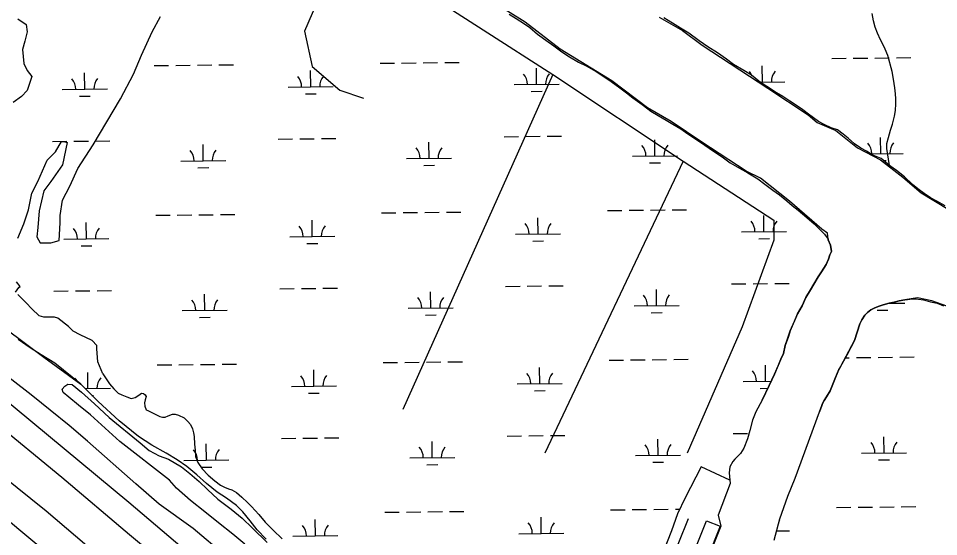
# Model space of a CAD drawing. Extents: x 3734862 to 3772949, y 391520 to 417239.
# Drawn here: x 3758685 to 3760730, y 405048 to 406200 of the extents above; entities that cross this region are included whole.
import ezdxf

# ---------------------------------------------------------------- set-up
doc = ezdxf.new("R2010")
doc.units = 0
for name, color, linetype in [('V-BLDG-OTLN', 7, 'Continuous'), ('V-LEVE-TOET', 7, 'Continuous'), ('V-ROAD-CNTR', 7, 'Continuous'), ('V-SITE-VEGE', 7, 'Continuous'), ('V-TOPO-SHOR', 7, 'Continuous'), ('V-WETL-SWMP', 7, 'Continuous')]:
    doc.layers.add(name, color=color, linetype=linetype)

msp = doc.modelspace()

# ---------------------------------------------------------------- linework, layer by layer
at = {"layer": 'V-BLDG-OTLN'}
msp.add_lwpolyline([(3760245, 405070.9), (3760043.7, 404566.9), (3760001.5, 404583.7), (3760008.4, 404601.1), (3760020, 404596.5), (3760214.4, 405083.2)], close=True, dxfattribs=at)
at = {"layer": 'V-LEVE-TOET'}
for points in [[(3758328.4, 405526.3), (3758438.8, 405449), (3758626.6, 405307.7), (3758781.9, 405179.8), (3758932.5, 405052.7), (3759065.9, 404940.5), (3759233.8, 404792.6), (3759410.5, 404641.2), (3759553.1, 404517.1), (3759705.5, 404390), (3759814.9, 404292.8), (3759857.8, 404254), (3759875.8, 404235.3), (3759889.9, 404225.6), (3759903.8, 404215.7), (3759934.2, 404198.2), (3759961.6, 404177.3), (3760023.9, 404134.1), (3760144.4, 404048.3), (3760314.9, 403928.7), (3760483, 403812.1), (3760661.6, 403684.4), (3760834.3, 403564.3)], [(3759145.3, 405005.6), (3759073.7, 405065.7), (3758997.9, 405120), (3758946.2, 405165.6), (3758838.9, 405259.8), (3758798.1, 405295.2), (3758713.5, 405363), (3758633.9, 405424.9)]]:
    msp.add_lwpolyline(points, dxfattribs=at)
at = {"layer": 'V-ROAD-CNTR'}
for points in [[(3759123.5, 404960.3), (3758930.8, 405124), (3758642.9, 405362.1), (3758445.9, 405511.5), (3758357.5, 405571.4)], [(3758154.5, 405553), (3758417, 405370.5), (3758747.1, 405105.6), (3759097.7, 404806), (3759351.7, 404584.5), (3759657.3, 404330.3), (3759858.3, 404164.2), (3759835.5, 404132.8)], [(3759863.9, 404163.7), (3759875.1, 404183.6), (3759883.5, 404201.6), (3759887.8, 404216), (3759889.9, 404225.6), (3759894.2, 404244.3), (3759905, 404303.6), (3759910.8, 404340.2), (3759914.6, 404357.4), (3759920.1, 404382.3), (3759932.8, 404432), (3759944.8, 404470.6), (3759970.3, 404554.7), (3759992.9, 404631.9), (3760025.9, 404722.2), (3760109.5, 404928.2), (3760174.1, 405088.1)]]:
    msp.add_lwpolyline(points, dxfattribs=at)
at = {"layer": 'V-SITE-VEGE'}
msp.add_lwpolyline([(3759188.3, 405031), (3759161.5, 405053.2), (3759129.8, 405078.3), (3759099.6, 405102.7), (3759068, 405128.5), (3759036.4, 405155.6), (3759021.3, 405173.7), (3758910.6, 405259.4), (3758845.4, 405318.5), (3758818.6, 405340.1), (3758797.3, 405357.6), (3758784.9, 405368), (3758782.9, 405375.6), (3758788.5, 405382.5), (3758795.4, 405386.6), (3758804.4, 405385.8), (3758825.7, 405369.1), (3758854.5, 405343.4), (3758886.8, 405312.7), (3758956.2, 405256.3), (3758976.1, 405239.6), (3758998.2, 405227.7), (3759018.9, 405220), (3759047.8, 405203.2), (3759066.3, 405187.9), (3759086.9, 405170.5), (3759105.5, 405152.4), (3759128.8, 405131.5), (3759157.7, 405109.2), (3759182.4, 405089), (3759205.8, 405066.8), (3759238, 405034.8)], dxfattribs=at)
at = {"layer": 'V-TOPO-SHOR'}
for p, q in [((3759811, 406191.5), (3759726.6, 406244.6)), ((3759889.1, 406131.1), (3759811, 406191.5)), ((3760109.1, 406202.7), (3760161, 406172.7)), ((3760161, 406172.7), (3760204.3, 406140.3)), ((3760003.7, 406061.3), (3759889.1, 406131.1)), ((3760204.3, 406140.3), (3760350.6, 406044.6)), ((3759872.9, 406075.3), (3759539.8, 405330.2)), ((3760082.9, 406000.8), (3760003.7, 406061.3)), ((3760350.6, 406044.6), (3760440.2, 405985.2)), ((3760136, 405970.6), (3760082.9, 406000.8)), ((3760440.2, 405985.2), (3760459.9, 405968.6)), ((3760203.7, 405924.8), (3760136, 405970.6)), ((3760459.9, 405968.6), (3760501.6, 405950.8)), ((3760501.6, 405950.8), (3760549.5, 405912.3)), ((3760302.7, 405860.2), (3760203.7, 405924.8)), ((3760549.5, 405912.3), (3760600.6, 405885.2)), ((3760162.2, 405882.4), (3759855.4, 405233.8)), ((3760600.6, 405885.2), (3760650.6, 405846.7)), ((3760333.9, 405844.6), (3760302.7, 405860.2)), ((3760398.5, 405793.6), (3760333.9, 405844.6)), ((3760650.6, 405846.7), (3760691.2, 405812.3)), ((3760691.2, 405812.3), (3760751.6, 405775.8)), ((3760470.4, 405731.1), (3760398.5, 405793.6)), ((3760482.8, 405722.1), (3760470.4, 405731.1)), ((3760715.2, 405571.7), (3760682.9, 405579)), ((3760758.9, 405556.1), (3760715.2, 405571.7))]:
    msp.add_line(p, q, dxfattribs=at)
for points in [[(3759119, 406563.3), (3759408.4, 406373.3), (3759872.9, 406075.3), (3760162.2, 405882.4), (3760363.8, 405751), (3760363.8, 405707.1), (3760293.7, 405514.3), (3760171, 405233.8)], [(3759408.4, 406373.3), (3759320.7, 406171.7), (3759338.2, 406092.8), (3759399.6, 406040.2), (3759452.2, 406022.7)], [(3758683.9, 405711.6), (3758697, 405743), (3758707.5, 405774.5), (3758715.4, 405811.2), (3758728.5, 405837.4), (3758749.4, 405884.6), (3758767.8, 405902.9), (3758780.9, 405926.5), (3758786.1, 405926.5), (3758794, 405923.9), (3758783.5, 405874.1), (3758757.3, 405837.4), (3758741.6, 405816.4), (3758731.1, 405771.9), (3758728.5, 405735.2), (3758725.9, 405714.2), (3758733.7, 405701.1), (3758757.3, 405701.1), (3758775.6, 405706.3), (3758778.3, 405745.7), (3758778.3, 405761.4), (3758783.5, 405795.4), (3758799.2, 405826.9), (3758817.6, 405866.2), (3758851.7, 405918.6), (3758911.9, 406020.8), (3758940.8, 406075.9), (3758959.1, 406117.8), (3758982.7, 406170.2), (3759001, 406204.3)], [(3760620.8, 405873.1), (3760614.8, 405910.3), (3760615.2, 405921.9), (3760618.4, 405935.1), (3760623.3, 405951.6), (3760627.4, 405964.4), (3760632.3, 405982.3), (3760634.3, 405994.7), (3760635.2, 406009.9), (3760635, 406021.3), (3760634.3, 406032), (3760632.6, 406045.3), (3760629.5, 406064.7), (3760626.7, 406081.4), (3760617.1, 406117), (3760611.3, 406131.2), (3760606.9, 406141), (3760600.7, 406152.3), (3760594, 406166.7), (3760589.4, 406180.5), (3760585.3, 406194.3), (3760582.1, 406210.6)], [(3758683.9, 406199.1), (3758702.3, 406185.9), (3758704.9, 406170.2), (3758699.6, 406149.3), (3758694.4, 406130.9), (3758697, 406099.5), (3758704.9, 406083.7), (3758715.4, 406070.6), (3758704.9, 406039.2), (3758691.8, 406026.1), (3758673.4, 406013)], [(3760337.7, 405350.9), (3760353.5, 405383.7), (3760365.3, 405408.8), (3760373.2, 405427.6), (3760379.6, 405442.4), (3760385.1, 405454.9), (3760389.1, 405473), (3760394.6, 405487.8), (3760400.2, 405505.1), (3760409.7, 405527), (3760416.8, 405543.4), (3760427, 405560.6), (3760435, 405579.4), (3760445.2, 405596.6), (3760453.1, 405609.1), (3760462.6, 405625.6), (3760469.7, 405636.5), (3760479.9, 405652.9), (3760485.5, 405664.7), (3760488.6, 405674.1), (3760491.8, 405681.9), (3760489.5, 405696), (3760484.8, 405707.8), (3760484.8, 405709.4), (3760482.8, 405722.1)], [(3758678.7, 405591), (3758686.5, 405601.5), (3758689.2, 405604.1), (3758681.3, 405614.6)], [(3758873, 405410.1), (3758862.1, 405436.4), (3758859.5, 405465.2), (3758859.5, 405473.1), (3758849, 405483.6), (3758822.8, 405496.7), (3758807.1, 405504.5), (3758796.6, 405515), (3758773, 405533.4), (3758765.2, 405536), (3758741.6, 405536), (3758731.1, 405538.6), (3758715.4, 405554.3), (3758702.3, 405567.4), (3758683.9, 405585.8)], [(3760682.9, 405579), (3760655, 405574.6), (3760642.5, 405572.3), (3760631.5, 405569.2), (3760620.5, 405566.9), (3760607.2, 405563.1), (3760597.7, 405560), (3760588.3, 405556.1), (3760579.7, 405552.2), (3760571.8, 405545.9), (3760566.3, 405540.5), (3760559.2, 405529.5), (3760555.3, 405520.9), (3760543.4, 405484.1), (3760526, 405451.3), (3760518.9, 405438), (3760508.6, 405419.2), (3760502.3, 405405.1), (3760499.2, 405398.1), (3760495.2, 405387.1), (3760488.9, 405372.3), (3760481, 405359), (3760475.5, 405350.4), (3760472.3, 405344.1), (3760470.7, 405339.4), (3760465.2, 405325.4)], [(3758657.7, 405509.8), (3758741.6, 405446.9), (3758823.8, 405387)], [(3758873, 405410.1), (3758887.4, 405387.2), (3758897, 405376.1), (3758907.3, 405367.1), (3758914.9, 405362.9), (3758925.9, 405358.7), (3758936.2, 405355.1), (3758944.6, 405357.1), (3758952.9, 405362.6), (3758959.1, 405366.7), (3758963.3, 405366), (3758966.7, 405363.2), (3758969.4, 405359.1), (3758967.3, 405352.2), (3758965.2, 405345.3), (3758966.5, 405337.7), (3758969.2, 405330), (3758972.7, 405328.6), (3758999.5, 405314.6), (3759005.8, 405313.2), (3759011.3, 405313.2), (3759018.2, 405316.6), (3759027.9, 405320), (3759033.4, 405319.9), (3759041, 405317.8), (3759053.4, 405312.2), (3759061.7, 405303.9), (3759067.8, 405296.9), (3759071.9, 405287.9), (3759074.6, 405278.9), (3759075.9, 405270.6), (3759076.5, 405253.3), (3759077.8, 405240.2), (3759079.1, 405225.7), (3759083.8, 405212.5), (3759093.4, 405198.6), (3759107.2, 405184.7), (3759121.6, 405172.2), (3759134.6, 405162.4), (3759143.6, 405157.6), (3759151.9, 405154), (3759159.4, 405151.9), (3759169.8, 405146.3), (3759181.5, 405135.9), (3759194.5, 405124.1), (3759203.4, 405115), (3759219.9, 405096.9), (3759233.6, 405080.3), (3759251.4, 405062.2), (3759271.3, 405042.7)], [(3760746.5, 403441.9), (3760554.1, 403573.6), (3760520.8, 403597), (3760498.4, 403612.2), (3760431.8, 403656.3), (3760406, 403675.6), (3760325.1, 403733.5), (3760149, 403854.1), (3760010.4, 403955.4), (3759937.7, 404001), (3759939.8, 404013.9), (3759911.9, 404034.6), (3759908.4, 404020.3), (3759864.3, 404058.8), (3759836.5, 404087), (3759783.5, 404131), (3759651.8, 404236.4), (3759538.3, 404329.3), (3759342.1, 404498.5), (3758995.2, 404800.6), (3758852.7, 404924.4), (3758608.2, 405128.1), (3758237.5, 405399.2)], [(3759236.1, 405042.3), (3759216.2, 405063.1), (3759200.5, 405083.3), (3759184, 405102.7), (3759169.6, 405117.3), (3759147.6, 405133.3), (3759126.9, 405146.6), (3759103.6, 405166.1), (3759081.6, 405185.6), (3759059.6, 405203.7), (3759038.3, 405219), (3759013.5, 405233.7), (3758981.9, 405251.2), (3758952.3, 405270.7), (3758909, 405305.6), (3758862.3, 405348), (3758823.8, 405387)], [(3760337.7, 405350.9), (3760323.8, 405325), (3760316.2, 405306.6), (3760310.6, 405284.1), (3760305.7, 405265), (3760297.4, 405244.6), (3760289.8, 405233), (3760277.4, 405220.2), (3760272.6, 405214.7), (3760266.4, 405203.2), (3760264.5, 405189.7), (3760266.7, 405165.9), (3760240.1, 405095.7), (3760246.1, 405070.9), (3760044.1, 404566.7)], [(3760364.3, 405040), (3760376.9, 405087.7), (3760395, 405138.1), (3760411.6, 405177.6), (3760465.2, 405325.4)]]:
    msp.add_lwpolyline(points, dxfattribs=at)
at = {"layer": 'V-WETL-SWMP'}
for p, q in [((3759584.8, 406101.1), (3759616.8, 406101.5)), ((3759632.8, 406101.6), (3759664.8, 406102)), ((3760492.5, 406110.7), (3760524.5, 406111)), ((3760540.5, 406111.2), (3760572.5, 406111.5)), ((3760588.5, 406111.7), (3760620.5, 406112.1)), ((3760636.5, 406112.2), (3760668.5, 406112.6)), ((3758986.9, 406094.8), (3759018.9, 406095.1)), ((3759034.9, 406095.3), (3759066.9, 406095.7)), ((3759082.9, 406095.8), (3759114.9, 406096.2)), ((3759130.9, 406096.3), (3759162.9, 406096.7)), ((3759334.8, 406047.7), (3759334.4, 406083.7)), ((3759488.8, 406100.1), (3759520.8, 406100.4)), ((3759536.8, 406100.6), (3759568.8, 406101)), ((3759836.6, 406053), (3759836.3, 406089)), ((3760338.5, 406058.3), (3760338.1, 406094.3)), ((3758832.9, 406042.4), (3758832.5, 406078.4)), ((3758782.9, 406041.9), (3758882.9, 406043)), ((3759284.8, 406047.2), (3759384.7, 406048.3)), ((3759786.6, 406052.5), (3759886.6, 406053.6)), ((3760333.8, 406058.3), (3760388.5, 406058.9)), ((3758821, 406026.9), (3758845, 406027.1)), ((3759322.9, 406032.2), (3759346.9, 406032.4)), ((3759824.8, 406037.5), (3759848.8, 406037.7)), ((3759812.4, 405937.3), (3759844.4, 405937.7)), ((3759860.4, 405937.9), (3759892.4, 405938.2)), ((3758760.7, 405926.2), (3758792.7, 405926.6)), ((3758808.7, 405926.7), (3758840.7, 405927.1)), ((3758856.7, 405927.2), (3758888.7, 405927.6)), ((3759096, 405883.3), (3759095.6, 405919.3)), ((3759262.6, 405931.5), (3759294.6, 405931.9)), ((3759310.6, 405932), (3759342.6, 405932.4)), ((3759358.6, 405932.6), (3759390.6, 405932.9)), ((3759597.9, 405888.6), (3759597.5, 405924.6)), ((3759764.4, 405936.8), (3759796.4, 405937.2)), ((3760099.8, 405893.9), (3760099.4, 405929.9)), ((3760601.6, 405899.2), (3760601.2, 405935.2)), ((3760579.1, 405899), (3760651.6, 405899.8)), ((3759046, 405882.8), (3759146, 405883.9)), ((3759547.9, 405888.1), (3759647.9, 405889.2)), ((3760049.8, 405893.4), (3760149.8, 405894.5)), ((3760087.9, 405878.4), (3760111.9, 405878.6)), ((3760607.5, 405883.9), (3760613.8, 405883.9)), ((3759084.2, 405867.8), (3759108.2, 405868)), ((3759586, 405873.1), (3759610, 405873.3)), ((3760090.2, 405773.8), (3760122.2, 405774.1)), ((3760138.2, 405774.3), (3760170.2, 405774.6)), ((3758990.4, 405762.2), (3759022.4, 405762.5)), ((3759038.4, 405762.7), (3759070.4, 405763)), ((3759086.4, 405763.2), (3759118.4, 405763.5)), ((3759134.4, 405763.7), (3759166.4, 405764)), ((3759492.3, 405767.5), (3759524.3, 405767.8)), ((3759540.3, 405768), (3759572.3, 405768.3)), ((3759588.3, 405768.5), (3759620.3, 405768.8)), ((3759636.3, 405769), (3759668.3, 405769.3)), ((3759840.1, 405720.4), (3759839.8, 405756.4)), ((3759994.2, 405772.8), (3760026.2, 405773.1)), ((3760042.2, 405773.3), (3760074.2, 405773.6)), ((3760342, 405725.7), (3760341.6, 405761.7)), ((3758836.4, 405709.8), (3758836, 405745.8)), ((3759338.3, 405715.1), (3759337.9, 405751.1)), ((3759288.3, 405714.6), (3759388.3, 405715.6)), ((3759790.1, 405719.9), (3759890.1, 405720.9)), ((3760292, 405725.2), (3760392, 405726.2)), ((3758786.4, 405709.3), (3758886.4, 405710.3)), ((3758824.5, 405694.2), (3758848.5, 405694.5)), ((3759326.4, 405699.5), (3759350.4, 405699.8)), ((3759828.3, 405704.8), (3759852.3, 405705.1)), ((3760330.2, 405710.1), (3760354.2, 405710.4)), ((3760365.8, 405610.5), (3760397.8, 405610.8)), ((3758764.2, 405593.6), (3758796.2, 405593.9)), ((3758812.2, 405594.1), (3758844.2, 405594.4)), ((3758860.2, 405594.6), (3758892.2, 405594.9)), ((3759266.1, 405598.9), (3759298.1, 405599.2)), ((3759314.1, 405599.4), (3759346.1, 405599.7)), ((3759362.1, 405599.9), (3759394.1, 405600.2)), ((3759601.4, 405556), (3759601, 405592)), ((3759768, 405604.2), (3759800, 405604.5)), ((3759816, 405604.7), (3759848, 405605)), ((3759864, 405605.2), (3759896, 405605.5)), ((3760103.3, 405561.3), (3760102.9, 405597.3)), ((3760269.8, 405609.5), (3760301.8, 405609.8)), ((3760317.8, 405610), (3760349.8, 405610.3)), ((3759099.5, 405550.7), (3759099.1, 405586.7)), ((3759049.5, 405550.2), (3759149.5, 405551.2)), ((3759551.4, 405555.5), (3759651.4, 405556.5)), ((3760053.3, 405560.8), (3760153.3, 405561.8)), ((3760593.3, 405551), (3760617.3, 405551.3)), ((3760619.9, 405566.7), (3760655.1, 405567.1)), ((3759087.7, 405535.1), (3759111.7, 405535.4)), ((3759589.6, 405540.4), (3759613.6, 405540.7)), ((3760091.4, 405545.7), (3760115.4, 405546)), ((3760643.6, 405446.9), (3760675.6, 405447.2)), ((3758993.9, 405429.5), (3759025.9, 405429.8)), ((3759041.9, 405430), (3759073.9, 405430.3)), ((3759089.9, 405430.5), (3759121.9, 405430.8)), ((3759137.9, 405431), (3759169.9, 405431.4)), ((3759495.8, 405434.8), (3759527.8, 405435.1)), ((3759543.8, 405435.3), (3759575.8, 405435.6)), ((3759591.8, 405435.8), (3759623.8, 405436.1)), ((3759639.8, 405436.3), (3759671.8, 405436.7)), ((3759997.7, 405440.1), (3760029.7, 405440.4)), ((3760045.7, 405440.6), (3760077.7, 405440.9)), ((3760093.7, 405441.1), (3760125.7, 405441.5)), ((3760141.7, 405441.6), (3760173.7, 405442)), ((3760345.5, 405393), (3760345.2, 405429)), ((3760523, 405445.6), (3760531.6, 405445.7)), ((3760547.6, 405445.9), (3760579.6, 405446.2)), ((3760595.6, 405446.4), (3760627.6, 405446.7)), ((3758839.9, 405377.1), (3758839.5, 405413.1)), ((3759341.8, 405382.4), (3759341.4, 405418.4)), ((3759843.7, 405387.7), (3759843.3, 405423.7)), ((3759793.7, 405387.2), (3759893.7, 405388.3)), ((3760295.5, 405392.5), (3760357.9, 405393.2)), ((3758833.6, 405377.1), (3758889.9, 405377.7)), ((3759291.8, 405381.9), (3759391.8, 405383)), ((3759329.9, 405366.9), (3759353.9, 405367.1)), ((3759831.8, 405372.2), (3759855.8, 405372.4)), ((3760333.7, 405377.5), (3760350.5, 405377.6)), ((3758848.7, 405361.8), (3758852.1, 405361.8)), ((3759269.6, 405266.2), (3759301.6, 405266.6)), ((3759317.6, 405266.7), (3759349.6, 405267.1)), ((3759365.6, 405267.2), (3759397.6, 405267.6)), ((3759771.5, 405271.5), (3759803.5, 405271.9)), ((3759819.5, 405272), (3759851.5, 405272.4)), ((3759867.5, 405272.5), (3759899.5, 405272.9)), ((3760106.8, 405228.6), (3760106.4, 405264.6)), ((3760273.4, 405276.8), (3760305.4, 405277.2)), ((3760608.7, 405233.9), (3760608.3, 405269.9)), ((3759103, 405218), (3759102.7, 405254)), ((3759604.9, 405223.3), (3759604.5, 405259.3)), ((3759554.9, 405222.8), (3759654.9, 405223.9)), ((3760056.8, 405228.1), (3760156.8, 405229.2)), ((3760558.7, 405233.4), (3760658.6, 405234.5)), ((3759053, 405217.5), (3759153, 405218.6)), ((3759091.2, 405202.5), (3759115.2, 405202.7)), ((3759593.1, 405207.8), (3759617.1, 405208)), ((3760095, 405213.1), (3760119, 405213.3)), ((3760596.8, 405218.4), (3760620.8, 405218.6)), ((3759499.3, 405102.1), (3759531.3, 405102.5)), ((3759547.3, 405102.6), (3759579.3, 405103)), ((3759595.3, 405103.2), (3759627.3, 405103.5)), ((3759643.3, 405103.7), (3759675.3, 405104)), ((3760001.2, 405107.4), (3760033.2, 405107.8)), ((3760049.2, 405107.9), (3760081.2, 405108.3)), ((3760097.2, 405108.5), (3760129.2, 405108.8)), ((3760145.2, 405109), (3760155, 405109.1)), ((3760503.1, 405112.7), (3760535.1, 405113.1)), ((3760551.1, 405113.2), (3760583.1, 405113.6)), ((3760599.1, 405113.7), (3760631.1, 405114.1)), ((3760647.1, 405114.3), (3760679.1, 405114.6)), ((3759345.3, 405049.8), (3759344.9, 405085.8)), ((3759847.2, 405055.1), (3759846.8, 405091.1)), ((3760369.7, 405060.6), (3760399, 405060.9)), ((3759295.3, 405049.2), (3759395.3, 405050.3)), ((3759797.2, 405054.5), (3759897.2, 405055.6))]:
    msp.add_line(p, q, dxfattribs=at)
for points in [[(3759775.6, 406209.1), (3759791.3, 406199.7), (3759807.7, 406189.4), (3759821.8, 406179.2), (3759839, 406165), (3759857, 406151.6), (3759874.9, 406139), (3759892.9, 406125.6), (3759910.1, 406114.5), (3759929.7, 406102.7), (3759946.9, 406094), (3759968.8, 406081.4), (3759986, 406070.4), (3760002.4, 406059.3), (3760022, 406045.1), (3760036.8, 406034.1), (3760050.9, 406023.1), (3760071.2, 406008.1), (3760090.8, 405993.9), (3760107.2, 405983.7), (3760124.4, 405973.4), (3760139.3, 405964.7), (3760157.3, 405954.5), (3760172.9, 405943.4), (3760210.4, 405918.2), (3760230, 405904.8), (3760248.8, 405892.2), (3760266.7, 405878.8), (3760282.4, 405870.1), (3760305.9, 405856.7), (3760317.6, 405849.6), (3760328.6, 405843.3), (3760344.2, 405831.4), (3760361.4, 405818), (3760376.2, 405807.8), (3760392.7, 405794.4), (3760404.4, 405784.2), (3760417.7, 405773.9), (3760437.2, 405757.4), (3760453.6, 405743.2), (3760476.3, 405720.4), (3760484.8, 405709.4), (3760484.8, 405707.8), (3760489.5, 405696), (3760491.8, 405681.9), (3760488.6, 405674.1), (3760485.5, 405664.7), (3760479.9, 405652.9), (3760469.7, 405636.5), (3760462.6, 405625.6)], [(3760744.3, 405783.3), (3760725.8, 405793.5), (3760711.9, 405801.2), (3760698, 405810.6), (3760684.1, 405820.7), (3760671.8, 405830.8), (3760654.1, 405847.9), (3760636.6, 405861.8), (3760628.8, 405867.2), (3760620.8, 405873.1), (3760611.8, 405880.2), (3760602.4, 405888.2), (3760583.9, 405896.1), (3760570, 405904.6), (3760556.9, 405911.6), (3760543, 405921), (3760529.1, 405933.4), (3760517.6, 405942.7), (3760505.2, 405952), (3760491.3, 405956.7), (3760477.4, 405963), (3760462.8, 405970.7), (3760452, 405978.5), (3760441.2, 405987.1), (3760428.1, 405996.4), (3760416.5, 406004.9), (3760399.6, 406015.8), (3760384.1, 406025.9), (3760369.5, 406034.5), (3760348.6, 406048.5), (3760330.9, 406060.2), (3760313.9, 406073.4), (3760297, 406084.3), (3760274.6, 406097.5), (3760258.4, 406109.2), (3760238.4, 406123.1), (3760217.5, 406136.4), (3760198.3, 406149.6), (3760175.1, 406166.7), (3760156.6, 406178.4), (3760138.9, 406189.2), (3760119.6, 406200.9)], [(3760462.6, 405625.6), (3760453.1, 405609.1), (3760445.2, 405596.6), (3760435, 405579.4), (3760427, 405560.6), (3760416.8, 405543.4), (3760400.2, 405505.1), (3760396.2, 405492.6), (3760389.1, 405473), (3760385.1, 405454.9), (3760379.6, 405442.4), (3760365.3, 405408.8), (3760353.5, 405383.7), (3760337.7, 405350.9), (3760323.8, 405325), (3760316.2, 405306.6), (3760310.6, 405284.1), (3760305.7, 405265), (3760297.4, 405244.6), (3760289.8, 405233), (3760277.4, 405220.2), (3760272.6, 405214.7), (3760266.4, 405203.2), (3760264.5, 405189.7), (3760266, 405173.2), (3760202.5, 405203.4), (3760167.1, 405133.9), (3760150, 405098.6), (3760136.7, 405060.6), (3760118.4, 405015.9)], [(3760364.3, 405040), (3760376.9, 405087.7), (3760395, 405138.1), (3760411.6, 405177.6), (3760465.2, 405325.3), (3760470.7, 405339.4), (3760472.3, 405344.1), (3760475.5, 405350.4), (3760481, 405359), (3760488.9, 405372.3), (3760495.2, 405387.1), (3760499.2, 405398.1), (3760508.6, 405419.2), (3760510.3, 405422.2), (3760518.9, 405438), (3760543.4, 405484.1), (3760555.3, 405520.9), (3760559.2, 405529.5), (3760566.3, 405540.5), (3760571.8, 405545.9), (3760579.7, 405552.2), (3760588.3, 405556.1), (3760597.7, 405560), (3760607.2, 405563.1), (3760620.5, 405566.9), (3760631.5, 405569.2), (3760642.5, 405572.3), (3760655, 405574.6), (3760672.2, 405576.1), (3760680.1, 405576.1), (3760696.5, 405574.5), (3760712.2, 405569.7), (3760727.1, 405566.5), (3760741.2, 405561)], [(3759081.6, 405185.6), (3759059.6, 405203.7), (3759038.3, 405219), (3759013.5, 405233.7), (3758981.9, 405251.2), (3758952.3, 405270.7), (3758909, 405305.6), (3758862.3, 405348), (3758823.8, 405387), (3758766, 405433.5), (3758735.7, 405451.9), (3758711.6, 405467.6), (3758684.4, 405486)], [(3759236.1, 405042.3), (3759216.2, 405063.1), (3759200.4, 405083.3), (3759184, 405102.7), (3759169.6, 405117.3), (3759147.6, 405133.3), (3759126.9, 405146.6), (3759103.6, 405166.1), (3759081.6, 405185.6)]]:
    msp.add_lwpolyline(points, dxfattribs=at)
for centre, start, end in [((3760283.2, 406058.2), 23.0599, 41.377), ((3760393.7, 406059.4), 139.8334, 181.377), ((3758777.6, 406042.3), 359.8334, 41.377), ((3758888.1, 406043.5), 139.8334, 181.377), ((3759279.5, 406047.6), 359.8334, 41.377), ((3759390, 406048.8), 139.8334, 181.377), ((3759781.4, 406052.9), 359.8334, 41.377), ((3759891.9, 406054.1), 139.8334, 181.377), ((3760044.5, 405893.8), 359.8334, 41.377), ((3760155, 405895), 139.8334, 181.377), ((3760546.4, 405899.1), 359.8334, 41.377), ((3760656.9, 405900.3), 139.8334, 181.377), ((3759040.8, 405883.2), 359.8334, 41.377), ((3759151.2, 405884.4), 139.8334, 181.377), ((3759542.6, 405888.5), 359.8334, 41.377), ((3759653.1, 405889.7), 139.8334, 181.377), ((3758891.6, 405710.8), 139.8334, 181.377), ((3759283, 405715), 359.8334, 41.377), ((3759393.5, 405716.1), 139.8334, 181.377), ((3759784.9, 405720.3), 359.8334, 41.377), ((3759895.4, 405721.4), 139.8334, 181.377), ((3760286.8, 405725.6), 359.8334, 41.377), ((3760397.3, 405726.7), 139.8334, 181.377), ((3758781.1, 405709.7), 359.8334, 41.377), ((3759044.3, 405550.6), 359.8334, 41.377), ((3759154.8, 405551.7), 139.8334, 181.377), ((3759546.2, 405555.9), 359.8334, 41.377), ((3759656.6, 405557), 139.8334, 181.377), ((3760048, 405561.2), 359.8334, 41.377), ((3760158.5, 405562.3), 139.8334, 181.377), ((3760660.4, 405567.6), 179.5831, 181.377), ((3759397, 405383.5), 139.8334, 181.377), ((3759788.4, 405387.6), 359.8334, 41.377), ((3759898.9, 405388.8), 139.8334, 181.377), ((3760290.3, 405392.9), 359.8334, 41.377), ((3758784.7, 405377), 27.6462, 41.377), ((3758895.1, 405378.2), 139.8334, 181.377), ((3759286.5, 405382.3), 359.8334, 41.377), ((3759549.7, 405223.2), 359.8334, 41.377), ((3759660.1, 405224.4), 139.8334, 181.377), ((3760051.5, 405228.5), 359.8334, 41.377), ((3760162, 405229.7), 139.8334, 181.377), ((3760553.4, 405233.8), 359.8334, 41.377), ((3760663.9, 405235), 139.8334, 181.377), ((3759047.8, 405217.9), 359.8334, 41.377), ((3759158.3, 405219.1), 139.8334, 181.377), ((3759902.4, 405056.1), 139.8334, 181.377), ((3760404.3, 405061.4), 139.8334, 145.5169), ((3759290, 405049.7), 359.8334, 41.377), ((3759400.5, 405050.8), 139.8334, 181.377), ((3759791.9, 405055), 359.8334, 41.377)]:
    msp.add_arc(centre, 35.2, start, end, dxfattribs=at)

doc.saveas('drawing.dxf')
